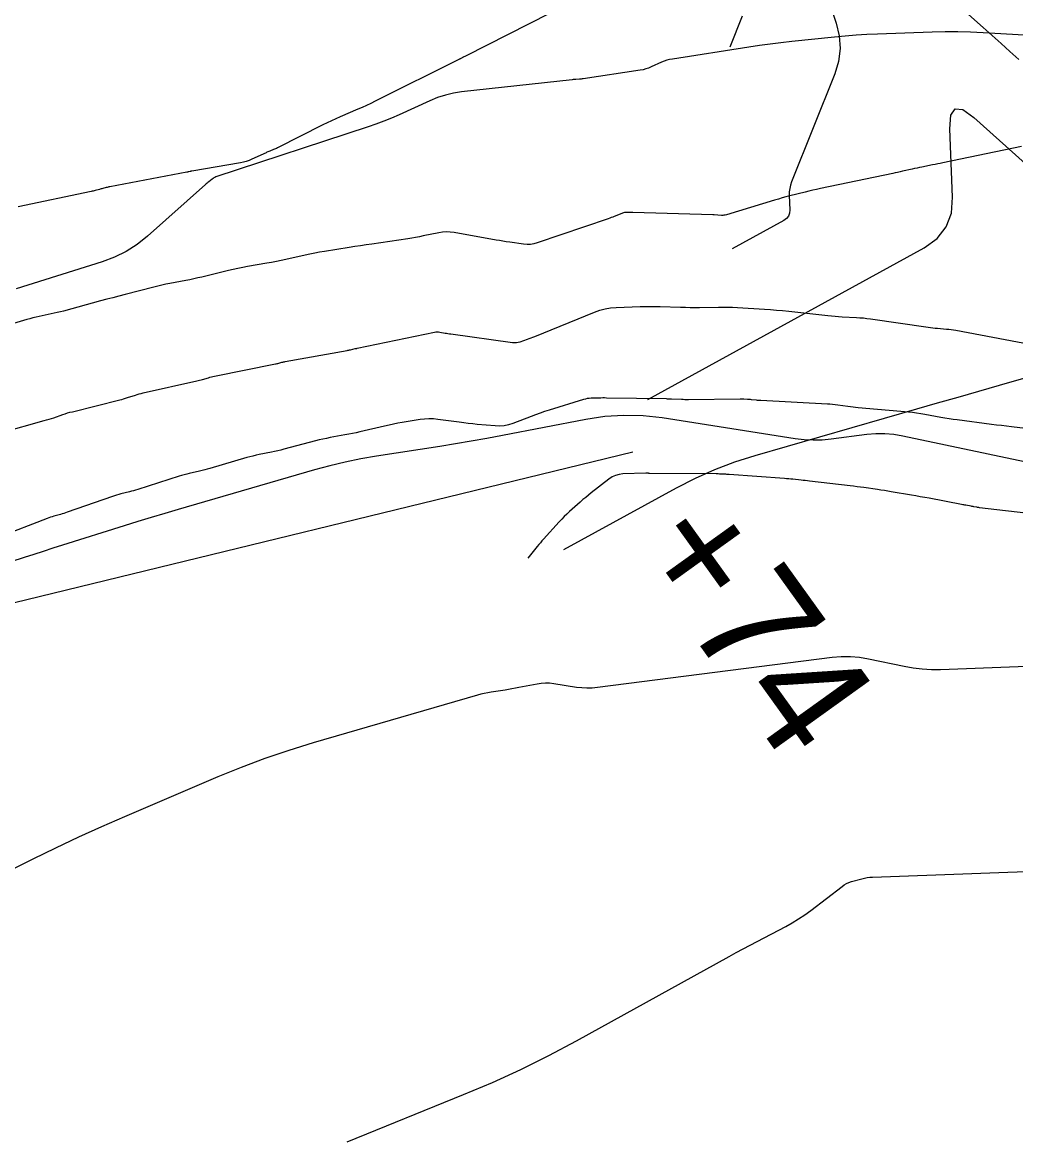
# Model space of a CAD drawing. Extents: x 1005228 to 1008882, y 1883389 to 1885754.
# Drawn here: x 1008057.4 to 1008110.2, y 1884352.9 to 1884412.1 of the extents above; entities that cross this region are included whole.
import ezdxf

# ---------------------------------------------------------------- set-up
doc = ezdxf.new("R2010")
doc.units = 0
for name, color, linetype in [('ATDIMS', 7, 'Continuous'), ('C-ANNO-NOTE', 7, 'Continuous'), ('R_Erosion', 7, 'Continuous'), ('S_BASELINE', 7, 'Continuous'), ('S_BRIDGE', 7, 'Continuous'), ('TSOBSTACLE', 7, 'Continuous')]:
    doc.layers.add(name, color=color, linetype=linetype)

msp = doc.modelspace()

# ---------------------------------------------------------------- linework, layer by layer
at = {"layer": 'ATDIMS'}
for points in [[(1008090.65, 1884392.068), (1008105.331, 1884400.129), (1008106.024, 1884400.626), (1008106.509, 1884401.242), (1008106.785, 1884401.975), (1008106.851, 1884402.826), (1008106.698, 1884406.467), (1008106.749, 1884407.188), (1008106.979, 1884407.528), (1008107.388, 1884407.489), (1008107.976, 1884407.07), (1008113.426, 1884402.175)], [(1008111.03, 1884390.49), (1008109.97, 1884390.612), (1008109.705, 1884390.643), (1008109.44, 1884390.675), (1008109.175, 1884390.708), (1008108.91, 1884390.741), (1008107.092, 1884390.976), (1008106.875, 1884391.005), (1008106.658, 1884391.038), (1008106.442, 1884391.073), (1008106.227, 1884391.112), (1008105.366, 1884391.273), (1008105.151, 1884391.31), (1008104.935, 1884391.342), (1008104.718, 1884391.369), (1008104.5, 1884391.391), (1008101.832, 1884391.622), (1008101.695, 1884391.635), (1008101.558, 1884391.65), (1008101.422, 1884391.667), (1008101.285, 1884391.685), (1008100.74, 1884391.764), (1008100.603, 1884391.782), (1008100.466, 1884391.797), (1008100.329, 1884391.809), (1008100.192, 1884391.818), (1008096.662, 1884392.006), (1008096.601, 1884392.009), (1008096.54, 1884392.014), (1008096.479, 1884392.019), (1008096.419, 1884392.026), (1008096.155, 1884392.055), (1008096.104, 1884392.06), (1008096.054, 1884392.065), (1008096.003, 1884392.069), (1008095.953, 1884392.072), (1008095.75, 1884392.084), (1008095.7, 1884392.086), (1008095.649, 1884392.088), (1008095.599, 1884392.089), (1008095.548, 1884392.089), (1008092.806, 1884392.055), (1008092.712, 1884392.054), (1008092.618, 1884392.055), (1008092.524, 1884392.058), (1008092.43, 1884392.061), (1008091.913, 1884392.087), (1008091.89, 1884392.088), (1008091.868, 1884392.088), (1008091.845, 1884392.089), (1008091.823, 1884392.089), (1008091.732, 1884392.09), (1008091.687, 1884392.09), (1008091.642, 1884392.091), (1008088.456, 1884392.144), (1008088.353, 1884392.145), (1008088.25, 1884392.145), (1008088.147, 1884392.144), (1008088.045, 1884392.142), (1008087.633, 1884392.13), (1008087.53, 1884392.124), (1008087.429, 1884392.11), (1008087.329, 1884392.09), (1008087.23, 1884392.064), (1008085.407, 1884391.502), (1008085.165, 1884391.424), (1008084.924, 1884391.343), (1008084.684, 1884391.257), (1008084.446, 1884391.166), (1008083.473, 1884390.787), (1008083.246, 1884390.713), (1008083.015, 1884390.666), (1008082.781, 1884390.647), (1008082.542, 1884390.655), (1008081.581, 1884390.743), (1008081.341, 1884390.766), (1008081.101, 1884390.792), (1008080.862, 1884390.82), (1008080.622, 1884390.851), (1008079.491, 1884391.005), (1008079.254, 1884391.029), (1008079.017, 1884391.035), (1008078.78, 1884391.023), (1008078.543, 1884390.993), (1008077.597, 1884390.841), (1008077.361, 1884390.801), (1008077.126, 1884390.756), (1008076.892, 1884390.707), (1008076.658, 1884390.654), (1008075.335, 1884390.34), (1008075.14, 1884390.296), (1008074.945, 1884390.253), (1008074.749, 1884390.214), (1008074.552, 1884390.177), (1008073.765, 1884390.035), (1008073.569, 1884389.997), (1008073.373, 1884389.956), (1008073.178, 1884389.911), (1008072.985, 1884389.862), (1008071.301, 1884389.417), (1008071.138, 1884389.375), (1008070.975, 1884389.336), (1008070.811, 1884389.299), (1008070.647, 1884389.265), (1008069.988, 1884389.132), (1008069.824, 1884389.097), (1008069.661, 1884389.058), (1008069.498, 1884389.016), (1008069.337, 1884388.971), (1008067.37, 1884388.397), (1008067.235, 1884388.359), (1008067.099, 1884388.323), (1008066.963, 1884388.289), (1008066.826, 1884388.257), (1008066.278, 1884388.133), (1008066.141, 1884388.101), (1008066.006, 1884388.066), (1008065.871, 1884388.027), (1008065.736, 1884387.986), (1008063.536, 1884387.28), (1008063.425, 1884387.245), (1008063.314, 1884387.213), (1008063.202, 1884387.182), (1008063.09, 1884387.153), (1008062.64, 1884387.04), (1008062.527, 1884387.011), (1008062.416, 1884386.979), (1008062.305, 1884386.944), (1008062.196, 1884386.907), (1008059.791, 1884386.064), (1008059.703, 1884386.034), (1008059.614, 1884386.006), (1008059.525, 1884385.979), (1008059.436, 1884385.953), (1008059.076, 1884385.854), (1008058.987, 1884385.828), (1008058.898, 1884385.8), (1008058.81, 1884385.77), (1008058.723, 1884385.738), (1008056.131, 1884384.75)]]:
    msp.add_lwpolyline(points, dxfattribs=at)
at = {"layer": 'C-ANNO-NOTE'}
for points in [[(1008116.564, 1884411.109), (1008108.47, 1884411.572), (1008107.795, 1884411.603), (1008107.12, 1884411.618), (1008106.444, 1884411.617), (1008105.768, 1884411.601), (1008102.858, 1884411.496), (1008102.286, 1884411.471), (1008101.715, 1884411.436), (1008101.145, 1884411.391), (1008100.575, 1884411.337), (1008098.296, 1884411.101), (1008097.727, 1884411.038), (1008097.159, 1884410.968), (1008096.592, 1884410.89), (1008096.026, 1884410.805), (1008091.958, 1884410.169), (1008091.809, 1884410.141), (1008091.663, 1884410.103), (1008091.52, 1884410.055), (1008091.38, 1884409.997), (1008090.825, 1884409.748), (1008090.685, 1884409.691), (1008090.542, 1884409.643), (1008090.396, 1884409.606), (1008090.247, 1884409.578), (1008087.206, 1884409.121), (1008087.158, 1884409.115), (1008087.11, 1884409.109), (1008087.061, 1884409.104), (1008087.012, 1884409.101), (1008086.818, 1884409.088), (1008086.769, 1884409.085), (1008086.721, 1884409.081), (1008086.672, 1884409.076), (1008086.624, 1884409.071), (1008080.753, 1884408.42), (1008080.315, 1884408.354), (1008079.886, 1884408.254), (1008079.467, 1884408.12), (1008079.057, 1884407.952), (1008077.436, 1884407.212), (1008077.028, 1884407.032), (1008076.616, 1884406.864), (1008076.2, 1884406.708), (1008075.779, 1884406.563), (1008067.693, 1884403.899), (1008067.64, 1884403.879), (1008067.589, 1884403.854), (1008067.54, 1884403.825), (1008067.494, 1884403.791), (1008067.314, 1884403.646), (1008067.269, 1884403.61), (1008067.225, 1884403.573), (1008067.181, 1884403.535), (1008067.138, 1884403.497), (1008064.055, 1884400.754), (1008063.508, 1884400.316), (1008062.926, 1884399.943), (1008062.306, 1884399.633), (1008061.65, 1884399.389), (1008057.081, 1884397.948)], [(1008114.917, 1884378.017), (1008106.208, 1884377.691), (1008105.722, 1884377.688), (1008105.239, 1884377.714), (1008104.758, 1884377.771), (1008104.279, 1884377.857), (1008102.371, 1884378.261), (1008101.894, 1884378.341), (1008101.414, 1884378.381), (1008100.933, 1884378.38), (1008100.45, 1884378.339), (1008087.965, 1884376.741), (1008087.688, 1884376.715), (1008087.411, 1884376.709), (1008087.135, 1884376.723), (1008086.859, 1884376.756), (1008085.652, 1884376.944), (1008085.428, 1884376.97), (1008085.205, 1884376.975), (1008084.982, 1884376.961), (1008084.76, 1884376.928), (1008083.792, 1884376.74), (1008083.609, 1884376.705), (1008083.425, 1884376.672), (1008083.242, 1884376.641), (1008083.058, 1884376.612), (1008082.322, 1884376.499), (1008082.138, 1884376.468), (1008081.956, 1884376.43), (1008081.775, 1884376.387), (1008081.596, 1884376.338), (1008072.853, 1884373.798), (1008071.567, 1884373.404), (1008070.295, 1884372.971), (1008069.036, 1884372.5), (1008067.791, 1884371.99), (1008062.839, 1884369.877), (1008061.605, 1884369.339), (1008060.38, 1884368.783), (1008059.163, 1884368.208), (1008057.955, 1884367.615), (1008044.28, 1884360.77)], [(1008074.675, 1884352.583), (1008080.853, 1884355.094), (1008082.387, 1884355.744), (1008083.899, 1884356.439), (1008085.39, 1884357.179), (1008086.86, 1884357.963), (1008094.976, 1884362.449), (1008095.344, 1884362.651), (1008095.712, 1884362.85), (1008096.082, 1884363.048), (1008096.452, 1884363.243), (1008097.977, 1884364.04), (1008098.324, 1884364.231), (1008098.662, 1884364.436), (1008098.991, 1884364.657), (1008099.31, 1884364.891), (1008100.97, 1884366.168), (1008101.087, 1884366.25), (1008101.211, 1884366.319), (1008101.34, 1884366.377), (1008101.476, 1884366.422), (1008102.031, 1884366.578), (1008102.17, 1884366.613), (1008102.311, 1884366.64), (1008102.453, 1884366.658), (1008102.596, 1884366.667), (1008117.469, 1884367.209)]]:
    msp.add_lwpolyline(points, dxfattribs=at)
at = {"layer": 'R_Erosion'}
msp.add_lwpolyline([(1007957.158, 1884335.925), (1007964.252, 1884332.527), (1008055.524, 1884380.908), (1008089.851, 1884389.279)], dxfattribs=at)
at = {"layer": 'S_BRIDGE'}
msp.add_lwpolyline([(1008111.007, 1884388.677), (1008104.194, 1884390.119), (1008103.722, 1884390.198), (1008103.249, 1884390.238), (1008102.774, 1884390.237), (1008102.297, 1884390.196), (1008100.387, 1884389.951), (1008099.91, 1884389.907), (1008099.433, 1884389.897), (1008098.957, 1884389.92), (1008098.481, 1884389.978), (1008091.414, 1884391.082), (1008090.395, 1884391.196), (1008089.377, 1884391.222), (1008088.361, 1884391.159), (1008087.347, 1884391.006), (1008082.932, 1884390.149), (1008082.098, 1884389.991), (1008081.263, 1884389.841), (1008080.426, 1884389.7), (1008079.588, 1884389.567), (1008076.232, 1884389.05), (1008075.395, 1884388.907), (1008074.565, 1884388.738), (1008073.741, 1884388.542), (1008072.923, 1884388.318), (1008065.693, 1884386.218), (1008064.973, 1884386.006), (1008064.253, 1884385.79), (1008063.534, 1884385.57), (1008062.817, 1884385.347), (1008059.533, 1884384.311), (1008059.025, 1884384.15), (1008058.518, 1884383.989), (1008058.011, 1884383.827), (1008057.505, 1884383.664), (1008054.808, 1884382.792)], dxfattribs=at)
at = {"layer": 'TSOBSTACLE'}
for points in [[(1008110.369, 1884410.144), (1008109.895, 1884410.57), (1008109.421, 1884410.995), (1008108.946, 1884411.42), (1008108.471, 1884411.844), (1008101.949, 1884417.669)], [(1008099.434, 1884415.781), (1008100.66, 1884412.085), (1008100.825, 1884411.402), (1008100.867, 1884410.724), (1008100.785, 1884410.049), (1008100.58, 1884409.378), (1008098.292, 1884403.647), (1008098.231, 1884403.468), (1008098.19, 1884403.286), (1008098.168, 1884403.1), (1008098.167, 1884402.911), (1008098.199, 1884402.147), (1008098.185, 1884401.969), (1008098.127, 1884401.815), (1008098.025, 1884401.686), (1008097.88, 1884401.581), (1008095.128, 1884400.07)], [(1008085.457, 1884412.613), (1008080.963, 1884410.331), (1008080.836, 1884410.266), (1008080.82, 1884410.258), (1008080.804, 1884410.25), (1008080.788, 1884410.242), (1008080.773, 1884410.234), (1008080.708, 1884410.2), (1008080.692, 1884410.191), (1008080.676, 1884410.183), (1008080.659, 1884410.175), (1008080.643, 1884410.167), (1008076.15, 1884407.927), (1008075.922, 1884407.815), (1008075.693, 1884407.707), (1008075.462, 1884407.602), (1008075.23, 1884407.5), (1008074.298, 1884407.099), (1008074.066, 1884406.997), (1008073.835, 1884406.892), (1008073.607, 1884406.782), (1008073.38, 1884406.669), (1008070.96, 1884405.442), (1008070.911, 1884405.418), (1008070.862, 1884405.395), (1008070.811, 1884405.373), (1008070.761, 1884405.353), (1008070.557, 1884405.274), (1008070.506, 1884405.254), (1008070.456, 1884405.233), (1008070.406, 1884405.211), (1008070.356, 1884405.188), (1008069.598, 1884404.839), (1008069.453, 1884404.778), (1008069.306, 1884404.727), (1008069.155, 1884404.685), (1008069.001, 1884404.654), (1008066.409, 1884404.21), (1008066.387, 1884404.206), (1008066.366, 1884404.201), (1008066.344, 1884404.197), (1008066.323, 1884404.192), (1008066.238, 1884404.171), (1008066.217, 1884404.166), (1008066.195, 1884404.161), (1008066.174, 1884404.157), (1008066.153, 1884404.153), (1008062.053, 1884403.375), (1008062.006, 1884403.366), (1008061.959, 1884403.356), (1008061.913, 1884403.345), (1008061.867, 1884403.334), (1008061.682, 1884403.286), (1008061.636, 1884403.274), (1008061.59, 1884403.262), (1008061.544, 1884403.25), (1008061.497, 1884403.237), (1008061.275, 1884403.177), (1008061.223, 1884403.163), (1008061.17, 1884403.15), (1008061.117, 1884403.138), (1008061.064, 1884403.126), (1008057.184, 1884402.303)], [(1008095.018, 1884410.817), (1008095.676, 1884412.465)], [(1008110.514, 1884405.519), (1008106.332, 1884404.648), (1008106.195, 1884404.619), (1008106.057, 1884404.591), (1008105.92, 1884404.564), (1008105.782, 1884404.537), (1008105.216, 1884404.427), (1008105.086, 1884404.401), (1008104.956, 1884404.374), (1008104.827, 1884404.347), (1008104.698, 1884404.318), (1008104.183, 1884404.201), (1008104.054, 1884404.172), (1008103.925, 1884404.144), (1008103.795, 1884404.116), (1008103.666, 1884404.089), (1008099.822, 1884403.284), (1008099.617, 1884403.24), (1008099.413, 1884403.194), (1008099.209, 1884403.146), (1008099.006, 1884403.096), (1008098.193, 1884402.89), (1008097.991, 1884402.838), (1008097.789, 1884402.783), (1008097.587, 1884402.725), (1008097.386, 1884402.666), (1008094.823, 1884401.886), (1008094.759, 1884401.87), (1008094.694, 1884401.859), (1008094.628, 1884401.854), (1008094.562, 1884401.855), (1008094.173, 1884401.879), (1008094.161, 1884401.879), (1008094.149, 1884401.879), (1008094.119, 1884401.879), (1008094.107, 1884401.879), (1008094.101, 1884401.879), (1008089.858, 1884402.015), (1008089.807, 1884402.016), (1008089.757, 1884402.016), (1008089.707, 1884402.016), (1008089.657, 1884402.014), (1008089.457, 1884402.006), (1008089.407, 1884402.002), (1008089.359, 1884401.994), (1008089.311, 1884401.982), (1008089.264, 1884401.965), (1008088.867, 1884401.803), (1008088.786, 1884401.77), (1008088.703, 1884401.738), (1008088.621, 1884401.708), (1008088.538, 1884401.679), (1008084.765, 1884400.393), (1008084.588, 1884400.344), (1008084.41, 1884400.316), (1008084.229, 1884400.31), (1008084.046, 1884400.325), (1008083.312, 1884400.427), (1008083.128, 1884400.454), (1008082.945, 1884400.482), (1008082.762, 1884400.512), (1008082.58, 1884400.544), (1008080.355, 1884400.944), (1008080.149, 1884400.971), (1008079.944, 1884400.977), (1008079.739, 1884400.964), (1008079.534, 1884400.931), (1008078.716, 1884400.76), (1008078.511, 1884400.718), (1008078.306, 1884400.68), (1008078.1, 1884400.645), (1008077.893, 1884400.612), (1008075.984, 1884400.33), (1008075.68, 1884400.285), (1008075.376, 1884400.239), (1008075.071, 1884400.193), (1008074.767, 1884400.146), (1008073.458, 1884399.942), (1008073.2, 1884399.9), (1008072.943, 1884399.853), (1008072.688, 1884399.801), (1008072.432, 1884399.745), (1008071.41, 1884399.51), (1008071.157, 1884399.454), (1008070.904, 1884399.401), (1008070.649, 1884399.352), (1008070.394, 1884399.307), (1008069.373, 1884399.132), (1008069.118, 1884399.086), (1008068.865, 1884399.036), (1008068.611, 1884398.981), (1008068.359, 1884398.922), (1008066.943, 1884398.579), (1008066.732, 1884398.529), (1008066.519, 1884398.482), (1008066.306, 1884398.437), (1008066.092, 1884398.395), (1008065.237, 1884398.233), (1008065.023, 1884398.191), (1008064.81, 1884398.145), (1008064.598, 1884398.096), (1008064.387, 1884398.043), (1008062.86, 1884397.649), (1008062.536, 1884397.565), (1008062.211, 1884397.48), (1008061.887, 1884397.393), (1008061.563, 1884397.306), (1008059.583, 1884396.769), (1008059.423, 1884396.726), (1008059.262, 1884396.686), (1008059.101, 1884396.649), (1008058.939, 1884396.613), (1008058.291, 1884396.476), (1008058.13, 1884396.44), (1008057.969, 1884396.401), (1008057.809, 1884396.359), (1008057.65, 1884396.314), (1008055.143, 1884395.581)], [(1008056.313, 1884390.315), (1008058.571, 1884390.939), (1008058.696, 1884390.975), (1008058.821, 1884391.013), (1008058.945, 1884391.053), (1008059.069, 1884391.095), (1008059.561, 1884391.267), (1008059.685, 1884391.309), (1008059.809, 1884391.348), (1008059.935, 1884391.384), (1008060.061, 1884391.417), (1008062.578, 1884392.046), (1008062.683, 1884392.073), (1008062.788, 1884392.102), (1008062.893, 1884392.133), (1008062.997, 1884392.165), (1008063.411, 1884392.298), (1008063.515, 1884392.33), (1008063.62, 1884392.36), (1008063.725, 1884392.388), (1008063.831, 1884392.413), (1008066.67, 1884393.051), (1008066.749, 1884393.07), (1008066.828, 1884393.089), (1008066.906, 1884393.11), (1008066.984, 1884393.132), (1008067.296, 1884393.223), (1008067.374, 1884393.245), (1008067.453, 1884393.266), (1008067.532, 1884393.284), (1008067.611, 1884393.301), (1008070.856, 1884393.956), (1008070.899, 1884393.965), (1008070.943, 1884393.975), (1008070.987, 1884393.985), (1008071.03, 1884393.997), (1008071.203, 1884394.042), (1008071.246, 1884394.053), (1008071.29, 1884394.063), (1008071.334, 1884394.073), (1008071.378, 1884394.081), (1008074.663, 1884394.674), (1008074.707, 1884394.682), (1008074.751, 1884394.691), (1008074.795, 1884394.7), (1008074.838, 1884394.71), (1008075.09, 1884394.768), (1008075.1, 1884394.77), (1008075.11, 1884394.772), (1008075.151, 1884394.778), (1008075.178, 1884394.782), (1008075.19, 1884394.784), (1008075.202, 1884394.786), (1008079.302, 1884395.648), (1008079.374, 1884395.659), (1008079.446, 1884395.664), (1008079.518, 1884395.661), (1008079.591, 1884395.652), (1008079.881, 1884395.6), (1008079.954, 1884395.587), (1008080.026, 1884395.575), (1008080.099, 1884395.564), (1008080.172, 1884395.553), (1008083.459, 1884395.095), (1008083.561, 1884395.087), (1008083.662, 1884395.09), (1008083.762, 1884395.106), (1008083.86, 1884395.133), (1008084.252, 1884395.267), (1008084.349, 1884395.301), (1008084.446, 1884395.336), (1008084.543, 1884395.373), (1008084.639, 1884395.412), (1008087.81, 1884396.708), (1008088.091, 1884396.809), (1008088.378, 1884396.885), (1008088.671, 1884396.935), (1008088.969, 1884396.959), (1008090.244, 1884397.007), (1008090.509, 1884397.015), (1008090.774, 1884397.018), (1008091.039, 1884397.017), (1008091.304, 1884397.01), (1008092.391, 1884396.976), (1008092.643, 1884396.969), (1008092.894, 1884396.965), (1008093.145, 1884396.964), (1008093.397, 1884396.966), (1008094.402, 1884396.978), (1008094.654, 1884396.979), (1008094.905, 1884396.976), (1008095.156, 1884396.967), (1008095.407, 1884396.955), (1008096.844, 1884396.869), (1008097.168, 1884396.848), (1008097.49, 1884396.822), (1008097.813, 1884396.793), (1008098.135, 1884396.759), (1008100.224, 1884396.529), (1008100.412, 1884396.51), (1008100.601, 1884396.493), (1008100.789, 1884396.479), (1008100.978, 1884396.468), (1008101.733, 1884396.427), (1008101.922, 1884396.415), (1008102.11, 1884396.399), (1008102.298, 1884396.378), (1008102.485, 1884396.353), (1008105.556, 1884395.91), (1008105.678, 1884395.894), (1008105.799, 1884395.879), (1008105.921, 1884395.866), (1008106.043, 1884395.854), (1008106.531, 1884395.812), (1008106.653, 1884395.8), (1008106.775, 1884395.785), (1008106.896, 1884395.767), (1008107.016, 1884395.746), (1008110.945, 1884395.012)], [(1008115.337, 1884394.531), (1008109.326, 1884392.806), (1008108.229, 1884392.492), (1008107.132, 1884392.177), (1008106.035, 1884391.861), (1008104.937, 1884391.546), (1008096.341, 1884389.076), (1008095.259, 1884388.733), (1008094.201, 1884388.331), (1008093.167, 1884387.871), (1008092.158, 1884387.352), (1008086.172, 1884384.066)], [(1008111.206, 1884385.97), (1008108.277, 1884386.308), (1008108.239, 1884386.312), (1008108.202, 1884386.318), (1008108.165, 1884386.324), (1008108.128, 1884386.331), (1008107.98, 1884386.361), (1008107.943, 1884386.368), (1008107.906, 1884386.375), (1008107.868, 1884386.382), (1008107.831, 1884386.389), (1008107.557, 1884386.439), (1008107.499, 1884386.45), (1008107.441, 1884386.46), (1008107.383, 1884386.471), (1008107.325, 1884386.482), (1008105.608, 1884386.808), (1008105.37, 1884386.852), (1008105.132, 1884386.896), (1008104.894, 1884386.938), (1008104.655, 1884386.978), (1008103.585, 1884387.158), (1008103.404, 1884387.188), (1008103.222, 1884387.217), (1008103.041, 1884387.245), (1008102.859, 1884387.271), (1008102.132, 1884387.376), (1008101.95, 1884387.402), (1008101.768, 1884387.426), (1008101.586, 1884387.449), (1008101.403, 1884387.471), (1008099.24, 1884387.723), (1008099.13, 1884387.736), (1008099.019, 1884387.748), (1008098.909, 1884387.761), (1008098.798, 1884387.772), (1008098.356, 1884387.819), (1008098.246, 1884387.83), (1008098.135, 1884387.841), (1008098.024, 1884387.85), (1008097.914, 1884387.859), (1008094.967, 1884388.074), (1008094.909, 1884388.078), (1008094.852, 1884388.081), (1008094.795, 1884388.085), (1008094.738, 1884388.088), (1008094.509, 1884388.099), (1008094.452, 1884388.101), (1008094.394, 1884388.103), (1008094.337, 1884388.104), (1008094.28, 1884388.105), (1008090.739, 1884388.137), (1008090.707, 1884388.137), (1008090.676, 1884388.138), (1008090.613, 1884388.139), (1008090.597, 1884388.139), (1008090.581, 1884388.139), (1008090.566, 1884388.139), (1008090.55, 1884388.138), (1008089.325, 1884388.103), (1008089.121, 1884388.082), (1008088.929, 1884388.03), (1008088.747, 1884387.947), (1008088.577, 1884387.833), (1008087.645, 1884387.101), (1008087.496, 1884386.982), (1008087.348, 1884386.861), (1008087.202, 1884386.737), (1008087.059, 1884386.611), (1008086.487, 1884386.103), (1008086.346, 1884385.974), (1008086.208, 1884385.841), (1008086.074, 1884385.705), (1008085.944, 1884385.565), (1008085.111, 1884384.644), (1008085.023, 1884384.545), (1008084.936, 1884384.445), (1008084.85, 1884384.344), (1008084.766, 1884384.241), (1008084.263, 1884383.623)]]:
    msp.add_lwpolyline(points, dxfattribs=at)

# ---------------------------------------------------------------- texts
at = {"layer": 'S_BASELINE'}
msp.add_text('+74', height=6.2498, rotation=305.69825, dxfattribs=at).set_placement((1008089.711, 1884384.118))

doc.saveas('drawing.dxf')
